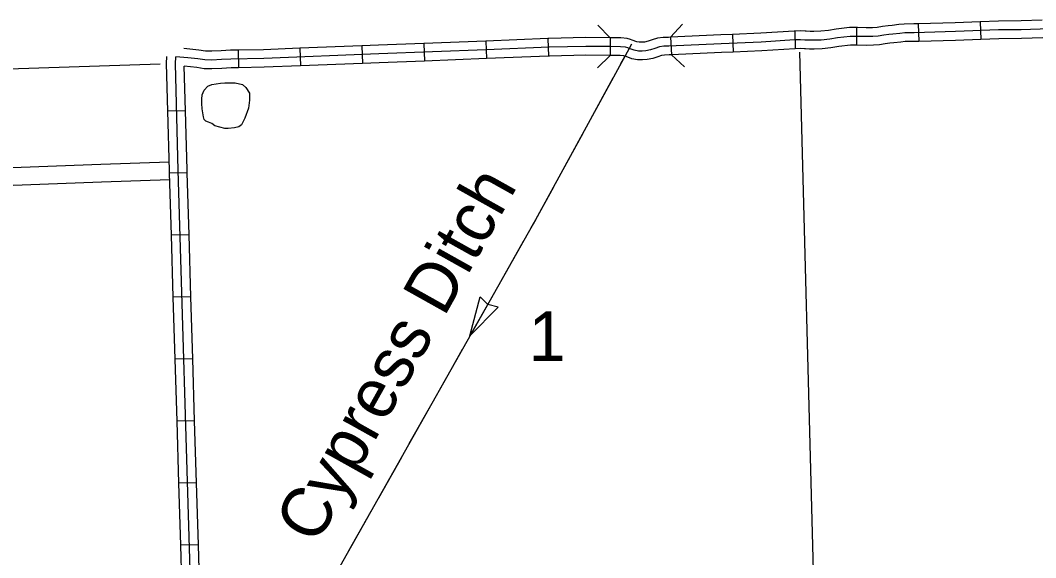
# Model space of a CAD drawing. Extents: x 1164457 to 1439835, y 1590918 to 1773502.
# Drawn here: x 1258997 to 1267639, y 1660883 to 1665456 of the extents above; entities that cross this region are included whole.
import ezdxf

# ---------------------------------------------------------------- set-up
doc = ezdxf.new("R2010")
doc.units = 0
for name, color, linetype in [('Level 1', 7, 'Continuous'), ('Level 32', 7, 'Continuous'), ('Level 35', 7, 'Continuous'), ('Level 38', 7, 'Continuous'), ('Level 4', 7, 'Continuous'), ('Level 43', 7, 'Continuous'), ('Level 46', 7, 'Continuous'), ('Level 5', 7, 'Continuous')]:
    doc.layers.add(name, color=color, linetype=linetype)

msp = doc.modelspace()

# ---------------------------------------------------------------- linework, layer by layer
at = {"layer": 'Level 1'}
msp.add_lwpolyline([(1260188.8, 1665083), (1255107.7, 1664914.4), (1254987.2, 1664911.6), (1249802.2, 1664688.4)], dxfattribs=at)
at = {"layer": 'Level 32'}
for p, q in [((1266115.3, 1665394.6), (1266115.3, 1665244.6)), ((1266639.3, 1665426.8), (1266643.3, 1665276.8)), ((1267166.2, 1665443.1), (1267171.9, 1665293.2)), ((1263486.8, 1665301.2), (1263492.8, 1665151.3)), ((1264018.2, 1665307.4), (1264017.1, 1665157.4)), ((1264531.4, 1665312.1), (1264538.4, 1665162.3)), ((1265059.3, 1665336.2), (1265065.4, 1665186.3)), ((1265587.8, 1665364.6), (1265591.3, 1665214.7)), ((1261376.4, 1665218.7), (1261382.4, 1665068.8)), ((1261904, 1665239.6), (1261910, 1665089.7)), ((1262431.7, 1665259.9), (1262437.5, 1665110)), ((1262959.4, 1665280), (1262965.1, 1665130.1)), ((1260850.3, 1665202.4), (1260853.1, 1665052.4)), ((1260403.5, 1664686.4), (1260253.6, 1664682.4)), ((1260417.7, 1664158.8), (1260267.8, 1664154.3)), ((1260433.6, 1663631.1), (1260283.7, 1663626.6)), ((1260449.4, 1663103.3), (1260299.5, 1663098.8)), ((1260465.3, 1662575.6), (1260315.3, 1662571.1)), ((1260481.1, 1662047.8), (1260331.2, 1662043.3)), ((1260497, 1661520), (1260347, 1661515.5)), ((1260512.8, 1660992.3), (1260362.9, 1660987.8))]:
    msp.add_line(p, q, dxfattribs=at)
for points in [[(1266115.3, 1665394.6), (1266054.5, 1665394.6), (1265941.9, 1665381.2), (1265876.2, 1665370.8), (1265809, 1665363.3), (1265752, 1665361.1), (1265718.9, 1665361.1), (1265684.2, 1665363.4), (1265676, 1665363.4), (1265638.1, 1665365.8), (1265587.8, 1665364.6)], [(1266639.3, 1665426.8), (1266603, 1665425.8), (1266520.1, 1665424.6), (1266474.6, 1665419.6), (1266417.3, 1665412.8), (1266382, 1665410.5), (1266335.4, 1665404.2), (1266290.2, 1665396.5), (1266250.7, 1665393.4), (1266196.9, 1665392.3), (1266121.4, 1665394.6), (1266115.3, 1665394.6)], [(1267166.2, 1665443.1), (1266952.7, 1665435.1), (1266639.3, 1665426.8)], [(1267694.7, 1665456.5), (1267514.1, 1665451.3), (1267321.9, 1665449), (1267166.2, 1665443.1)], [(1263486.8, 1665301.2), (1262960, 1665280), (1262959.3, 1665280)], [(1264018.2, 1665307.4), (1264014.1, 1665307.4), (1263808.6, 1665309.5), (1263496.1, 1665301.6), (1263486.8, 1665301.2)], [(1267756.1, 1665383.2), (1267515.7, 1665376.3), (1267323.8, 1665374), (1266955.1, 1665360.1), (1266604.5, 1665350.9), (1266524.8, 1665349.7), (1266483.2, 1665345.1), (1266424.2, 1665338.1), (1266389.5, 1665335.8), (1266346.8, 1665330), (1266299.4, 1665321.9), (1266254.3, 1665318.5), (1266196.5, 1665317.3), (1266120.2, 1665319.6), (1266059, 1665319.6), (1265952.2, 1665306.9), (1265886.3, 1665296.5), (1265814.6, 1665288.4), (1265753.4, 1665286.1), (1265716.4, 1665286.1), (1265681.7, 1665288.4), (1265673.6, 1665288.4), (1265636.6, 1665290.7), (1265586.9, 1665289.6), (1265303.8, 1665271.1), (1264962.8, 1665257.2), (1264517.7, 1665236.4), (1264474.9, 1665235.2), (1264437.9, 1665230.6), (1264398.6, 1665217.9), (1264360.5, 1665205.2), (1264321.2, 1665197.1), (1264288.8, 1665194.8), (1264257.6, 1665194.8), (1264222.9, 1665201.7), (1264179.6, 1665217.9), (1264167.5, 1665222.5), (1264147.8, 1665228.3), (1264105, 1665231.8), (1264013.4, 1665232.4), (1263809.1, 1665234.5)], [(1264531.4, 1665312.1), (1264514.9, 1665311.3), (1264469.2, 1665310.1), (1264421.6, 1665304.1), (1264375.2, 1665289.1), (1264341, 1665277.7), (1264310.9, 1665271.5), (1264286.1, 1665269.8), (1264265, 1665269.8), (1264243.5, 1665274.1), (1264206.1, 1665288.1), (1264191.4, 1665293.6), (1264161.6, 1665302.4), (1264108.3, 1665306.7), (1264018.2, 1665307.4)], [(1265059.3, 1665336.2), (1264959.5, 1665332.1), (1264531.4, 1665312.1)], [(1265587.8, 1665364.6), (1265583.6, 1665364.5), (1265299.8, 1665346), (1265059.3, 1665336.2)], [(1267699, 1665306.6), (1267517.2, 1665301.3), (1267325.7, 1665299), (1267171.9, 1665293.2)], [(1263809.1, 1665234.5), (1263498.5, 1665226.6), (1262962.9, 1665205), (1262048.5, 1665170.2), (1261070.2, 1665131.5), (1260790.1, 1665126.2), (1260709.5, 1665121.6), (1260627.6, 1665118.5), (1260567.9, 1665119.3), (1260508.2, 1665127.9), (1260422.8, 1665137.9), (1260320, 1665145.3)], [(1260850.3, 1665202.4), (1260787.3, 1665201.2), (1260705.9, 1665196.5), (1260626.7, 1665193.5), (1260573.8, 1665194.2), (1260517.9, 1665202.3), (1260389.2, 1665217.3)], [(1261376.4, 1665218.7), (1261068, 1665206.5), (1260850.3, 1665202.4)], [(1261904, 1665239.6), (1261376.4, 1665218.7)], [(1262431.7, 1665259.9), (1262045.6, 1665245.1), (1261904, 1665239.6)], [(1262959.4, 1665280), (1262431.7, 1665259.9)], [(1265591.3, 1665214.7), (1265590.2, 1665214.6), (1265307.7, 1665196.2), (1265065.4, 1665186.3)], [(1266115.3, 1665244.6), (1266063.4, 1665244.6), (1265962.5, 1665232.6), (1265896.4, 1665222.2), (1265820.3, 1665213.6), (1265754.8, 1665211.1), (1265713.9, 1665211.1), (1265679.2, 1665213.4), (1265671.3, 1665213.4), (1265635.2, 1665215.7), (1265591.3, 1665214.7)], [(1266643.3, 1665276.8), (1266606.1, 1665275.9), (1266529.5, 1665274.8), (1266491.7, 1665270.6), (1266431.1, 1665263.4), (1266397.1, 1665261.2), (1266358.1, 1665255.9), (1266308.6, 1665247.4), (1266257.9, 1665243.5), (1266196.1, 1665242.3), (1266119.1, 1665244.6), (1266115.3, 1665244.6)], [(1267171.9, 1665293.2), (1266957.5, 1665285.1), (1266643.3, 1665276.8)], [(1260253.6, 1664682.4), (1260242.7, 1665087.7), (1260245.1, 1665148.3)], [(1260744.8, 1649906.7), (1260724.8, 1650427.8), (1260676.5, 1652319.4), (1260660.3, 1652589.2), (1260597.7, 1654311.5), (1260591.5, 1654872), (1260582.3, 1655260.9), (1260561.5, 1655924.9), (1260516.5, 1657991.5), (1260505.3, 1658372.7), (1260501.1, 1658659.1), (1260487.5, 1659313), (1260447.1, 1660680.6), (1260342.1, 1664180.4), (1260317.7, 1665087.2), (1260320, 1665145.3)], [(1262965.1, 1665130.1), (1262437.5, 1665110)], [(1263492.8, 1665151.3), (1262965.9, 1665130.1), (1262965.1, 1665130.1)], [(1264017.1, 1665157.4), (1264012.8, 1665157.4), (1263809.7, 1665159.5), (1263501, 1665151.6), (1263492.8, 1665151.3)], [(1264538.4, 1665162.3), (1264520.4, 1665161.4), (1264480.6, 1665160.4), (1264454.3, 1665157.1), (1264422, 1665146.6), (1264380, 1665132.6), (1264331.5, 1665122.6), (1264291.5, 1665119.8), (1264250.2, 1665119.8), (1264202.3, 1665129.3), (1264153.1, 1665147.7), (1264143.5, 1665151.4), (1264134, 1665154.2), (1264101.7, 1665156.8), (1264017.1, 1665157.4)], [(1265065.4, 1665186.3), (1264966.1, 1665182.3), (1264538.4, 1665162.3)], [(1260403.5, 1664686.4), (1260393.3, 1665065.8)], [(1260853.1, 1665052.4), (1260793, 1665051.3), (1260713.1, 1665046.7), (1260628.5, 1665043.4), (1260562, 1665044.4), (1260498.5, 1665053.5), (1260393.3, 1665065.8)], [(1261382.4, 1665068.8), (1261072.4, 1665056.6), (1260853.1, 1665052.4)], [(1261910, 1665089.7), (1261382.4, 1665068.8)], [(1262437.5, 1665110), (1262051.4, 1665095.3), (1261910, 1665089.7)], [(1260267.8, 1664154.3), (1260267.1, 1664178.3), (1260253.6, 1664682.4)], [(1260417.7, 1664158.8), (1260417, 1664182.6), (1260403.5, 1664686.4)], [(1260283.7, 1663626.6), (1260267.8, 1664154.3)], [(1260433.6, 1663631.1), (1260417.7, 1664158.8)], [(1260299.5, 1663098.8), (1260283.7, 1663626.6)], [(1260449.4, 1663103.3), (1260433.6, 1663631.1)], [(1260315.3, 1662571.1), (1260299.5, 1663098.8)], [(1260465.3, 1662575.6), (1260449.4, 1663103.3)], [(1260331.2, 1662043.3), (1260315.3, 1662571.1)], [(1260481.1, 1662047.8), (1260465.3, 1662575.6)], [(1260347, 1661515.5), (1260331.2, 1662043.3)], [(1260497, 1661520), (1260481.1, 1662047.8)], [(1260362.9, 1660987.8), (1260347, 1661515.5)], [(1260512.8, 1660992.3), (1260497, 1661520)], [(1260378.6, 1660460.1), (1260372.2, 1660678.4), (1260362.9, 1660987.8)], [(1260528.6, 1660464.5), (1260522.1, 1660682.9), (1260512.8, 1660992.3)]]:
    msp.add_lwpolyline(points, dxfattribs=at)
at = {"layer": 'Level 35'}
for points in [[(1260738.5, 1664535.7), (1260652.3, 1664557.3), (1260627.4, 1664577.2), (1260599.2, 1664588.8), (1260577.7, 1664598.7), (1260561.1, 1664612), (1260556.1, 1664635.2), (1260546.2, 1664703.3), (1260541.2, 1664749.7), (1260541.2, 1664786.2), (1260546.2, 1664822.7), (1260561.1, 1664860.9), (1260594.3, 1664895.7), (1260627.4, 1664909), (1260702.1, 1664920.6), (1260738.5, 1664925.5)], [(1260738.5, 1664925.5), (1260826.4, 1664923.9), (1260889.3, 1664910), (1260916.7, 1664883.5), (1260947, 1664835.2), (1260948.6, 1664775.4), (1260940.9, 1664708.2), (1260909.3, 1664623.6), (1260879.5, 1664567.2), (1260856.3, 1664550.6), (1260821.5, 1664540.7), (1260766.7, 1664535.7), (1260738.5, 1664535.7)]]:
    msp.add_lwpolyline(points, dxfattribs=at)
at = {"layer": 'Level 38'}
for points in [[(1263913.1, 1665414.3), (1264018.3, 1665307.4)], [(1264531.6, 1665312.1), (1264632.8, 1665422.8)], [(1264017.1, 1665157.4), (1263910.1, 1665052.2)], [(1264649, 1665061), (1264538.3, 1665162.3)]]:
    msp.add_lwpolyline(points, dxfattribs=at)
at = {"layer": 'Level 4'}
msp.add_lwpolyline([(1265628.5, 1665185), (1265745.3, 1660771.6), (1265898.4, 1656962)], dxfattribs=at)
at = {"layer": 'Level 43'}
for p, q in [((1262824.2, 1662770), (1262909.7, 1663102.4)), ((1262909.7, 1663102.4), (1262975, 1663038.4)), ((1262824.2, 1662770), (1263064.4, 1663015.1)), ((1263064.4, 1663015.1), (1262976, 1663037.9))]:
    msp.add_line(p, q, dxfattribs=at)
for points in [[(1264197.8, 1665253.4), (1264179.6, 1665217.9), (1263382.1, 1663758.7), (1261717, 1660808)], [(1264143.2, 1665151.4), (1264103.8, 1665079.1)], [(1264040.4, 1664963.3), (1263850.5, 1664615.8)], [(1263787.2, 1664500), (1263597.3, 1664152.5)], [(1263534, 1664036.7), (1263382.1, 1663758.7), (1263343.1, 1663689.7)], [(1263278.3, 1663574.8), (1263083.6, 1663229.9)], [(1263018.8, 1663114.9), (1262824.2, 1662770)], [(1262759.3, 1662655.1), (1262662, 1662482.7)], [(1262662, 1662482.7), (1262564.7, 1662310.2)], [(1262499.8, 1662195.3), (1262305.2, 1661850.4)], [(1262240.3, 1661735.4), (1262045.7, 1661390.5)], [(1261980.8, 1661275.6), (1261786.2, 1660930.7)]]:
    msp.add_lwpolyline(points, dxfattribs=at)
at = {"layer": 'Level 46'}
for points in [[(1258248.8, 1664178), (1259682.8, 1664231.1), (1260265.1, 1664252.6)], [(1258258.5, 1664028.3), (1259688.3, 1664081.2), (1260269.4, 1664102.7)]]:
    msp.add_lwpolyline(points, dxfattribs=at)

# ---------------------------------------------------------------- texts
at = {"layer": 'Level 43'}
msp.add_text('Cypress Ditch', height=421.999, rotation=60.76658, dxfattribs=at).set_placement((1261516.4, 1660981.1))
at = {"layer": 'Level 5'}
msp.add_text('1', height=422, dxfattribs=at).set_placement((1263324.8, 1662556.7))

doc.saveas('drawing.dxf')
